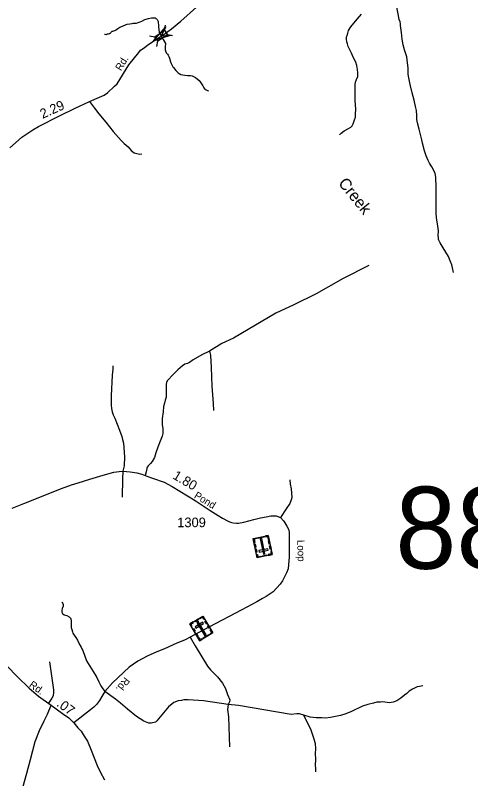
# Model space of a CAD drawing. Extents: x 2220236 to 2384410, y 720751 to 894131.
# Drawn here: x 2271399 to 2277319, y 822056 to 831981 of the extents above; entities that cross this region are included whole.
import ezdxf

# ---------------------------------------------------------------- set-up
doc = ezdxf.new("R2010")
doc.units = 0
doc.layers.add('Default', color=7, linetype='Continuous')

msp = doc.modelspace()

# ---------------------------------------------------------------- linework, layer by layer
at = {"layer": 'Default'}
for p, q in [((2273338.1, 831785.9), (2273350.8, 831853.7)), ((2273145.3, 831713.7), (2273213.1, 831700.9)), ((2273240.2, 831574.8), (2273252.9, 831642.7)), ((2273377, 831728.9), (2273444.8, 831716.2))]:
    msp.add_line(p, q, dxfattribs=at)
for points in [[(2273329.1, 831730), (2273381.8, 831769.7), (2273431.5, 831804), (2273550.4, 831905.1), (2273752.7, 832085.1), (2273845.9, 832173.9), (2273941.1, 832258.7), (2274038, 832361.5), (2274234.1, 832545.4), (2274369.1, 832668.5), (2274588.9, 832865.4), (2274824.2, 833079.8), (2274991, 833229.1), (2275203.5, 833427.7), (2275331.7, 833545.4), (2275403.7, 833619.2), (2275476.5, 833691.2), (2275706.2, 833948.7), (2275869, 834135.7), (2275962, 834244.7), (2276044.6, 834343.1)], [(2277094.2, 828636), (2277080.1, 828695.7), (2277073.1, 828737.9), (2277053.8, 828788.8), (2277029.2, 828846.8), (2276997.6, 828903), (2276960.7, 828959.3), (2276922.1, 829024.3), (2276908.1, 829047.1), (2276901, 829066.4), (2276899.3, 829085.8), (2276897.5, 829119.2), (2276899.3, 829180.7), (2276892.3, 829238.6), (2276878.2, 829319.5), (2276874.7, 829351.1), (2276869.4, 829409.1), (2276869.4, 829509.2), (2276867.7, 829741.2), (2276865.9, 829878.2), (2276857.1, 829922.1), (2276837.8, 829964.3), (2276811.5, 830011.7), (2276785.1, 830057.4), (2276765.8, 830092.6), (2276739.5, 830152.3), (2276716.7, 830219.1), (2276692.1, 830317.5), (2276685.1, 830361.4), (2276648.2, 830500.2), (2276627.1, 830582.8), (2276620.1, 830626.7), (2276616.6, 830679.4), (2276614.8, 830740.9), (2276602.5, 830797.1), (2276583.2, 830876.2), (2276558.6, 830971.1), (2276532.3, 831080), (2276513, 831167.9), (2276507.7, 831213.6), (2276507.7, 831250.5), (2276506, 831299.7), (2276498.9, 831364.7), (2276488.4, 831440.2), (2276458.5, 831529.8), (2276439.2, 831598.4), (2276428.7, 831672.1), (2276419.9, 831756.5), (2276405.9, 831849.6), (2276405.4, 831870), (2276401.2, 831895.9), (2276391, 831925.9), (2276351.9, 832136.2)], [(2272560.5, 831734.9), (2272564.1, 831733.9), (2272576.2, 831732), (2272581.8, 831732.8), (2272588.4, 831734.3), (2272598.3, 831738.1), (2272611.5, 831741.1), (2272622, 831742.5), (2272627.9, 831744), (2272633.6, 831746.5), (2272637.9, 831750.4), (2272640, 831756.9), (2272644.1, 831762.7), (2272653.8, 831770.7), (2272658.7, 831772.9), (2272665.7, 831775.4), (2272679.8, 831776.7), (2272692, 831781.4), (2272702, 831786.8), (2272715.6, 831795.7), (2272731.6, 831807.5), (2272747.3, 831819.6), (2272759.2, 831825.9), (2272791.3, 831840), (2272841.3, 831860.3), (2272853.2, 831865), (2272888.7, 831871.5), (2272917, 831875.8), (2272932.4, 831876.4), (2272963, 831877.5), (2272976.8, 831880.5), (2272994.9, 831885), (2273008.5, 831890.3), (2273024.7, 831895.9), (2273042.6, 831904.3), (2273082.4, 831924.8), (2273130.2, 831937), (2273169.4, 831946), (2273183.2, 831947.4), (2273204.2, 831947.9), (2273216, 831946), (2273220.2, 831944.3), (2273226, 831939.9), (2273234.7, 831933.2), (2273242.1, 831926.4), (2273252.3, 831909.8), (2273256.3, 831899.9), (2273258.5, 831878.5), (2273258.8, 831860.5), (2273260.4, 831841.8), (2273263.1, 831828.6), (2273270.4, 831756.8), (2273296.5, 831714.2), (2273321.4, 831668.1), (2273351.1, 831615.2), (2273349.2, 831569.3), (2273347.5, 831551.3), (2273347.8, 831533.3), (2273349.8, 831519.1), (2273356.1, 831505.2), (2273362.1, 831493.6), (2273376.4, 831475.3), (2273388.3, 831460.9), (2273396.8, 831443.7), (2273402.9, 831423.9), (2273415.1, 831377.7), (2273423.5, 831354.6), (2273447.8, 831312.1), (2273453.9, 831302.1), (2273485.9, 831264.7), (2273516.4, 831233), (2273530.6, 831222.8), (2273552.7, 831210.9), (2273577.1, 831205.5), (2273602.7, 831201.6), (2273636.7, 831197.7), (2273676.7, 831195.9), (2273698.3, 831193.8), (2273707.4, 831191.3), (2273716.8, 831186.2), (2273740.8, 831172.5), (2273763.1, 831156.3), (2273789.5, 831132.8), (2273803.3, 831117.1), (2273836, 831064), (2273850.2, 831037.4), (2273860.1, 831025.8), (2273869.1, 831019), (2273880.5, 831012.2), (2273890.5, 831006.1), (2273898.3, 831004.3), (2273910.1, 831000.8)], [(2275614.4, 830428.2), (2275635.5, 830449.2), (2275675.8, 830479.1), (2275730.3, 830510.7), (2275760.1, 830528.3), (2275777.7, 830542.4), (2275790, 830568.7), (2275809.3, 830621.4), (2275819.8, 830654.8), (2275819.8, 830697), (2275825.1, 830758.5), (2275818.1, 830870.9), (2275818.1, 831053.7), (2275818.1, 831081.8), (2275823.3, 831111.6), (2275835.6, 831145), (2275849.7, 831183.7), (2275853.2, 831231.1), (2275846.2, 831275.1), (2275837.4, 831326), (2275826.8, 831369.9), (2275797, 831427.9), (2275768.9, 831489.4), (2275747.8, 831533.3), (2275726.8, 831575.5), (2275716.2, 831610.6), (2275709.2, 831633.5), (2275703.9, 831672.1), (2275705.7, 831700.3), (2275711, 831719.6), (2275719.7, 831747.7), (2275728.5, 831781.1), (2275761.9, 831832), (2275844.4, 831930.4), (2275900.6, 831995.4)], [(2271329, 830256.2), (2271404.5, 830324.7), (2271483.6, 830396.4), (2271626.7, 830489.6), (2271702.2, 830534.4), (2271972.8, 830672.8), (2272179.8, 830774.5), (2272365, 830858.9), (2272495, 830916.8), (2272555.9, 830944.2), (2272599.7, 830972.7), (2272688.8, 831057.4), (2272722.5, 831091.7), (2272874.2, 831337.1), (2273003.3, 831498.4), (2273026.1, 831526.5), (2273073.5, 831558.2), (2273121, 831595.1), (2273280.6, 831698.8), (2273329.1, 831730)], [(2272365, 830858.9), (2272428.2, 830772.8), (2272484.2, 830697.6), (2272577.4, 830590.6), (2272672.3, 830471.5), (2272775.4, 830352.6), (2272816.3, 830315.9), (2272867.2, 830272), (2272904.1, 830224.6), (2272944.8, 830194.1), (2273013.1, 830176.9), (2273044.9, 830179)], [(2275993.4, 828726.2), (2275660.9, 828558.9), (2275310.7, 828358.1), (2275019.5, 828218.3), (2274785.4, 828106.1), (2274234.5, 827785.2), (2274085, 827714.3), (2273923.7, 827615.9)], [(2273923.7, 827615.9), (2273825.3, 827568.7), (2273713.2, 827501.7), (2273664, 827466.3), (2273638.4, 827454.5), (2273604.9, 827444.6), (2273573.5, 827423), (2273510.5, 827369.8), (2273435.7, 827295), (2273394.4, 827249.7), (2273374.8, 827228.1), (2273363, 827208.4), (2273361, 827186.7), (2273361, 827104), (2273361, 827015.5), (2273349.2, 826978.1), (2273337.4, 826936.7), (2273327.5, 826895.4), (2273319.7, 826824.5), (2273309.8, 826739.8), (2273309.8, 826657.2), (2273315.7, 826609.9), (2273317.7, 826568.6), (2273315.7, 826544.9), (2273307.9, 826507.5), (2273282.3, 826442.6), (2273252.8, 826365.8), (2273227.2, 826291), (2273207.5, 826233.9), (2273178, 826180.7), (2273156.4, 826153.2), (2273144.6, 826141.4), (2273124.9, 826125.6), (2273113.1, 826107.9), (2273109.2, 826092.1), (2273103.3, 826062.6), (2273087.5, 825997.7)], [(2273923.7, 827615.9), (2273935.5, 827560.8), (2273945.3, 827401.3), (2273953.2, 827157.2), (2273970.9, 826934.7), (2273976.8, 826844.2)], [(2272668.9, 827422.7), (2272667.4, 827378.7), (2272658, 827302.7), (2272646.7, 827034.6), (2272645.9, 826910.7), (2272648.2, 826868.6), (2272658.5, 826824.8), (2272672.9, 826787), (2272695.4, 826743.3), (2272754.7, 826585.9), (2272783.6, 826504.1), (2272793.8, 826466.3), (2272804.4, 826416.3), (2272820.9, 826241.8), (2272815, 826121.7), (2272797.3, 826054.7)], [(2271360.8, 825573.1), (2271512.3, 825634.5), (2271998.5, 825828.3), (2272130.4, 825877.6), (2272215, 825903.2), (2272369, 825948.5), (2272540.4, 826002.1), (2272682, 826039.3), (2272717.1, 826046.3), (2272749.1, 826050.8), (2272797.3, 826054.7), (2272893.9, 826047.3), (2272981.3, 826033.1), (2273044.2, 826015.4), (2273109.2, 825989.8), (2273182, 825964.2), (2273333.4, 825909.1), (2273436.7, 825853.9), (2273737.7, 825672.8), (2273934.1, 825543.3), (2274034.7, 825476.4), (2274094.9, 825445), (2274165.2, 825405.5), (2274196.2, 825391.3), (2274233.5, 825382.3), (2274272.9, 825377.5), (2274302.4, 825379.5), (2274371.3, 825391.3), (2274499.1, 825424.8), (2274587.7, 825446.4), (2274660.5, 825460.2), (2274721.5, 825474), (2274788.3, 825472), (2274844.6, 825450), (2274886.9, 825408.3), (2274902.5, 825383.4), (2274928, 825340.1), (2274949.7, 825298.8), (2274959.5, 825259.4), (2274957.3, 824937.3), (2274952.3, 824839.4), (2274944.6, 824785.3), (2274925.1, 824731.1), (2274897.8, 824680.9), (2274872.3, 824628.6), (2274840.8, 824584.4), (2274751.7, 824485.5), (2274712.6, 824458.2), (2274661.4, 824426.7), (2274614.6, 824398.2), (2274537, 824357.5), (2274344, 824251.7), (2273914.4, 824025.9), (2273672.7, 823898.1), (2273605.8, 823862.6), (2273556.6, 823839), (2273499.6, 823817.4), (2273338.2, 823746.5), (2273239.9, 823705.1), (2273112, 823650), (2272993.9, 823583.1), (2272879.7, 823506.3), (2272663.6, 823304.5), (2272564.9, 823191.5), (2272524.2, 823124.4), (2272494.7, 823071.2), (2272454.9, 823021), (2272420.7, 822988.2), (2272379.1, 822951.9), (2272159.6, 822780.4)], [(2272797.3, 826054.7), (2272793.4, 825956.3), (2272790.4, 825714.2)], [(2274965.9, 825942.9), (2274972.3, 825887), (2274987.1, 825823.1), (2274994, 825713.2), (2274986.3, 825683.2), (2274967.4, 825633.4), (2274918.2, 825562.6), (2274844.6, 825450)], [(2269984.9, 824832.2), (2270099, 824722), (2270246.6, 824590.1), (2270400, 824436.5), (2270563.3, 824279), (2270738.4, 824095.9), (2270923.4, 823901), (2271076.8, 823741.6), (2271288.3, 823525), (2271428, 823379.3), (2271581.5, 823231.7), (2271702.5, 823131.3), (2271868, 823013.8)], [(2272005.3, 824354.8), (2272023, 824327.2), (2272021.1, 824299.7), (2272009.2, 824270.1), (2272003.3, 824242.6), (2272005.3, 824222.9), (2272013.2, 824203.2), (2272032.9, 824187.5), (2272068.3, 824175.7), (2272099.7, 824161.9), (2272121.4, 824140.2), (2272125.3, 824100.8), (2272125.3, 824059.5), (2272127.3, 824020.1), (2272133.2, 823994.5), (2272141.1, 823965), (2272148.7, 823946.4), (2272162.7, 823923.7), (2272184.6, 823893.9), (2272209, 823857.2), (2272234.4, 823802.9), (2272255.4, 823764.4), (2272264.1, 823746), (2272276, 823722.6), (2272327.1, 823587.2), (2272412.6, 823449.2), (2272457.8, 823370.5), (2272485.4, 823313.4), (2272499.1, 823289.7), (2272512.9, 823264.2), (2272530.6, 823236.6), (2272548.3, 823209), (2272564.9, 823191.5)], [(2273672.7, 823898.1), (2273739.6, 823783.9), (2273898, 823518.1), (2273937.3, 823470.9), (2274027.8, 823382.3), (2274094.7, 823299.6), (2274130.1, 823230.7), (2274159.6, 823151.9), (2274187.2, 823081.1), (2274182.3, 823053.5), (2274164.6, 823022)], [(2271843.4, 823576.6), (2271894.9, 823213.3), (2271897.1, 823177.2), (2271891.7, 823135.1), (2271875.8, 823103.1), (2271830.5, 823038.6)], [(2276695.6, 823264.2), (2276654.3, 823254.3), (2276622.8, 823248.4), (2276563.8, 823218.9), (2276520.5, 823193.3), (2276487.1, 823163.8), (2276457.6, 823140.1), (2276410.4, 823104.7), (2276359.2, 823067.3), (2276310, 823049.6), (2276260.8, 823043.7), (2276178.4, 823057.5), (2276146.3, 823053.2), (2276100.3, 823052.8), (2276056.7, 823038.5), (2275980.9, 823019.6), (2275913, 822997.1), (2275769.7, 822929.9), (2275696, 822899), (2275628.2, 822876.4), (2275494.5, 822852.7), (2275429.6, 822844.8), (2275382.4, 822846.8), (2275309.6, 822848.8), (2275230.9, 822856.6), (2275148.3, 822880.3)], [(2274164.6, 823022), (2273845.4, 823069.6), (2273647.2, 823079.7), (2273589.3, 823081.3), (2273559.4, 823074.9), (2273517.4, 823068.6), (2273459.8, 823046), (2273390.3, 822991.5), (2273240.1, 822808), (2273220.3, 822789.8), (2273166.3, 822779.4), (2273136.3, 822779), (2273070.1, 822806.3), (2272975.6, 822865.5), (2272858.7, 822958.3), (2272768.2, 823037.6), (2272703.7, 823090.9), (2272564.9, 823191.5)], [(2271499.3, 821940.6), (2271549.2, 822126.5), (2271599.4, 822304.5), (2271659.2, 822538.7), (2271714.8, 822683.6), (2271775.4, 822809.9), (2271817.5, 822895.9), (2271868, 823013.8)], [(2271868, 823013.8), (2272013.6, 822904.5), (2272094.2, 822847.2), (2272159.6, 822780.4)], [(2274164.6, 823022), (2274158.6, 822957), (2274170.5, 822860.6), (2274184.2, 822470.8)], [(2275148.3, 822880.3), (2275095.1, 822898), (2275057.8, 822898), (2274986.9, 822892.1), (2274301.3, 823008.2), (2274164.6, 823022)], [(2275307.3, 822145.6), (2275304.9, 822191.7), (2275300.4, 822229.6), (2275303.7, 822309.7), (2275301, 822381.5), (2275306.5, 822449.6), (2275301.9, 822511.5), (2275285.3, 822569.4), (2275246.3, 822687), (2275148.3, 822880.3)], [(2272159.6, 822780.4), (2272212.8, 822719.3), (2272256, 822672.1), (2272296.3, 822611.3), (2272336.7, 822544.1), (2272383.9, 822428), (2272465.6, 822229.1), (2272504.9, 822144.5), (2272560, 822040.1)]]:
    msp.add_lwpolyline(points, dxfattribs=at)
for points in [[(2273426.3, 831722.2), (2273193.8, 831648.6), (2273358.3, 831828.6), (2273296.5, 831714.2)], [(2273213.1, 831700.9), (2273337.9, 831786.2), (2273377.7, 831727.9), (2273252.9, 831642.7)], [(2274738.9, 824969.3), (2274544.1, 824927.9), (2274491.2, 825177), (2274686, 825218.3)], [(2274523.6, 825183.9), (2274526, 825172.6), (2274504.5, 825168.1), (2274512.9, 825128.5), (2274502, 825126.2), (2274491.2, 825177)], [(2274632.2, 825195.2), (2274549.2, 825177.6), (2274546.8, 825188.7), (2274629.8, 825206.3)], [(2274653.6, 825211.4), (2274656, 825200.2), (2274677.5, 825204.8), (2274685.9, 825165.2), (2274696.8, 825167.5), (2274686, 825218.3)], [(2274517.4, 825108.7), (2274526.4, 825066.3), (2274515.2, 825063.9), (2274506.2, 825106.3)], [(2274626.1, 824975.3), (2274644.4, 824979.2), (2274602.3, 825177.5), (2274584, 825173.6)], [(2274700.5, 825149.9), (2274709.5, 825107.6), (2274698.4, 825105.2), (2274689.4, 825147.6)], [(2274714.5, 825084.2), (2274723.5, 825041.8), (2274712.3, 825039.4), (2274703.4, 825081.8)], [(2274531, 825044.2), (2274540, 825001.8), (2274528.9, 824999.4), (2274519.9, 825041.8)], [(2274684.8, 825027.4), (2274680.9, 825045.6), (2274565.8, 825021.2), (2274569.6, 825002.9)], [(2274729.9, 825011.6), (2274718.8, 825009.3), (2274725.5, 824977.8), (2274685.8, 824969.4), (2274688.1, 824958.5), (2274738.9, 824969.3)], [(2274535, 824970.3), (2274546.1, 824972.7), (2274552.8, 824941.2), (2274592.5, 824949.6), (2274594.8, 824938.7), (2274544.1, 824927.9)], [(2274666.4, 824953.9), (2274615.7, 824943.1), (2274613.3, 824954.3), (2274664, 824965)], [(2273666.8, 824067.5), (2273837.3, 824170.3), (2273968.8, 823952.3), (2273798.3, 823849.4)], [(2273689.2, 824030.4), (2273698.9, 824036.2), (2273682.3, 824063.8), (2273717, 824084.7), (2273711.3, 824094.3), (2273666.8, 824067.5)], [(2273730.2, 824105.7), (2273774.6, 824132.5), (2273780.5, 824122.7), (2273736.1, 824095.9)], [(2273736.9, 824030.3), (2273746.6, 824014.3), (2273847.4, 824075.1), (2273837.7, 824091.1)], [(2273775.3, 824098.7), (2273759.3, 824089), (2273864.1, 823915.4), (2273880, 823925.1)], [(2273859.7, 824133.2), (2273850, 824127.3), (2273833.4, 824154.9), (2273798.7, 824134), (2273792.9, 824143.5), (2273837.4, 824170.3)], [(2273887.7, 824064.7), (2273865.3, 824101.8), (2273875.1, 824107.7), (2273897.5, 824070.6)], [(2273727.5, 823966.9), (2273705.1, 824004), (2273714.8, 824009.8), (2273737.2, 823972.7)], [(2273921.7, 824008.3), (2273899.4, 824045.4), (2273909.1, 824051.3), (2273931.5, 824014.2)], [(2273940.4, 823935.2), (2273934.5, 823945), (2273953.3, 823956.4), (2273932.5, 823991), (2273942, 823996.7), (2273968.8, 823952.3)], [(2273762.2, 823909.3), (2273739.8, 823946.4), (2273749.6, 823952.3), (2273771.9, 823915.2)], [(2273826.6, 823866.6), (2273820.7, 823876.4), (2273801.9, 823865), (2273781, 823899.6), (2273771.5, 823893.9), (2273798.3, 823849.5)], [(2273841.6, 823888.9), (2273914.3, 823932.8), (2273920.2, 823923), (2273847.5, 823879.2)]]:
    msp.add_lwpolyline(points, close=True, dxfattribs=at)

# ---------------------------------------------------------------- texts
for s, height, rotation, p in [('Rd.', 95, 58.27627, (2272772.6, 831250.8)), ('2.29', 125, 24.2172, (2271754.5, 830633.6)), ('Creek', 150, 308.95992, (2275589.8, 829794.8)), ('1.80', 125, 329.45085, (2273435.2, 825964.3)), ('Pond', 95, 329.07103, (2273715.3, 825712.7)), ('Loop', 95, 271.91519, (2275063.2, 825159.8)), ('Rd.', 95, 324.52084, (2271571, 823258)), ('Rd.', 95, 232.40082, (2272821.2, 823383.8)), ('.07', 125, 323.2001, (2271927, 823010.6))]:
    msp.add_text(s, height=height, rotation=rotation, dxfattribs=at).set_placement(p)
for s, height, p in [('88', 1066.27, (2276339.1, 824785.8)), ('1309', 125, (2273504.5, 825325.9))]:
    msp.add_text(s, height=height, dxfattribs=at).set_placement(p)

doc.saveas('drawing.dxf')
